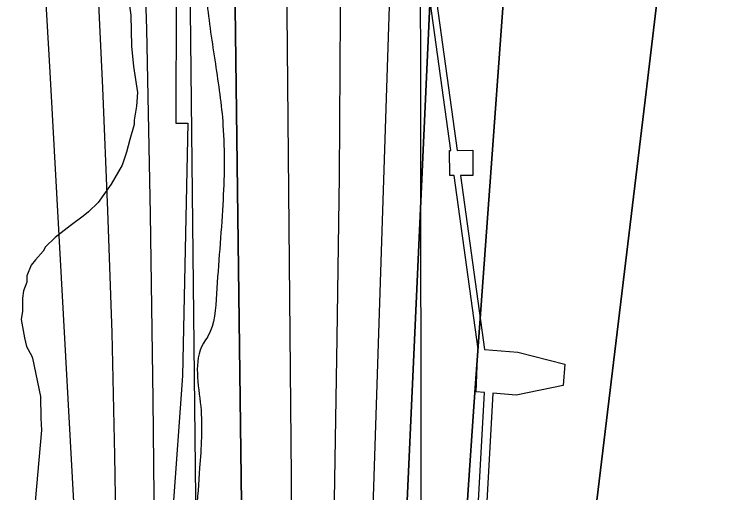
# Model space of a CAD drawing. Extents: x 3313447 to 3351316, y 703786 to 729172.
# Drawn here: x 3322640.7 to 3322983.6, y 719004.2 to 719233.2 of the extents above; entities that cross this region are included whole.
import ezdxf

# ---------------------------------------------------------------- set-up
doc = ezdxf.new("R2010")
doc.units = 0
for name, color, linetype in [('V-CHAN-DOCK', 7, 'Continuous'), ('V-GRID-MAJR', 7, 'Continuous'), ('V-RIVR-EDGE', 7, 'Continuous'), ('V-RRAP-RVMT', 7, 'Continuous'), ('V-SITE-VEGE', 7, 'Continuous'), ('V-TOPO-DPTH', 7, 'Continuous'), ('V-TOPO-MINR', 7, 'Continuous'), ('V-TOPO-WATR', 7, 'Continuous')]:
    doc.layers.add(name, color=color, linetype=linetype)

msp = doc.modelspace()

# ---------------------------------------------------------------- linework, layer by layer
at = {"layer": 'V-CHAN-DOCK'}
for points in [[(3322860.0270000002, 718942.8420000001), (3322866.062, 719052.148), (3322862.114, 719052.459), (3322862.9560000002, 719072.939), (3322863.083, 719072.931), (3322851.585, 719156.049), (3322849.404, 719156.033), (3322849.312, 719168.034), (3322849.928, 719168.0380000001), (3322838.74, 719248.938)], [(3322860.0270000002, 718942.8420000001), (3322866.062, 719052.148), (3322862.114, 719052.459), (3322862.9560000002, 719072.939), (3322863.083, 719072.931), (3322851.585, 719156.049), (3322849.404, 719156.033), (3322849.312, 719168.034), (3322849.928, 719168.0380000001), (3322838.74, 719248.938)], [(3322841.765, 719248.963), (3322852.953, 719168.061), (3322860.416, 719168.12), (3322860.5100000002, 719156.121), (3322854.61, 719156.074), (3322866.144, 719072.687), (3322882.065, 719071.426), (3322904.555, 719065.785), (3322903.793, 719055.55), (3322881.222, 719050.946), (3322870.0500000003, 719051.83), (3322864.002, 718942.2930000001)], [(3322841.765, 719248.963), (3322852.953, 719168.061), (3322860.416, 719168.12), (3322860.5100000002, 719156.121), (3322854.61, 719156.074), (3322866.144, 719072.687), (3322882.065, 719071.426), (3322904.555, 719065.785), (3322903.793, 719055.55), (3322881.222, 719050.946), (3322870.0500000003, 719051.83), (3322864.002, 718942.2930000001)]]:
    msp.add_lwpolyline(points, dxfattribs=at)
at = {"layer": 'V-GRID-MAJR'}
msp.add_spline([(3322840.097, 715233.372), (3322833.044, 721295.0380000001), (3322825.991, 727356.734), (3322825.989, 727358.642)], degree=3, dxfattribs=at)
at = {"layer": 'V-RIVR-EDGE'}
msp.add_spline([(3322665.987791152, 720960.1402431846), (3322668.3732157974, 720919.1004233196), (3322672.5026575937, 720912.8729515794), (3322675.3579080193, 720894.2141089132), (3322679.8598106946, 720870.9918699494), (3322684.329941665, 720834.9207038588), (3322683.025003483, 720810.0548873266), (3322682.564401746, 720791.40424381), (3322680.8255090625, 720758.6643032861), (3322677.4532877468, 720735.8760188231), (3322675.350133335, 720723.4466976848), (3322672.8242982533, 720707.7025492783), (3322671.0608081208, 720665.0150522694), (3322673.0614731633, 720635.9962213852), (3322673.3570670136, 720587.9153401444), (3322676.130325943, 720536.0979758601), (3322683.4844043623, 720492.9734496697), (3322690.849756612, 720454.4082202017), (3322696.575630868, 720423.3077576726), (3322695.3209124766, 720418.7515356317), (3322692.8227495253, 720414.1983882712), (3322691.552657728, 720403.4249434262), (3322696.041236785, 720374.8144446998), (3322700.1132845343, 720345.3760078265), (3322702.916265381, 720305.578607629), (3322702.837348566, 720273.6635305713), (3322704.7293748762, 720200.7096585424), (3322705.8580313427, 720154.2846535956), (3322707.7859289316, 720095.837634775), (3322709.313693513, 720043.1943821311), (3322705.9117502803, 720008.3861335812), (3322707.099850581, 719986.001056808), (3322709.0666941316, 719943.3043357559), (3322709.809566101, 719908.4858382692), (3322715.010270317, 719832.6223964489), (3322712.5039082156, 719824.7533969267), (3322711.2491898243, 719820.1971748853), (3322712.0351073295, 719802.7869012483), (3322714.4779260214, 719784.9580465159), (3322719.4240321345, 719773.7547467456), (3322723.1000464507, 719751.7780021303), (3322721.780759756, 719721.1094443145), (3322717.971509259, 719689.2035913), (3322713.3045986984, 719645.6943055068), (3322712.8573205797, 719632.4319217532), (3322714.0679685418, 719619.1654384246), (3322715.695147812, 719606.7268932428), (3322720.63715435, 719593.8656673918), (3322728.8929632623, 719580.1672793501), (3322732.598699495, 719570.2104988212), (3322732.1493715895, 719556.1191520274), (3322730.892603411, 719550.7339669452), (3322727.5654774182, 719546.1828693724), (3322730.8659561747, 719539.9574474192), (3322732.904542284, 719526.2744327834), (3322732.005886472, 719498.0917391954), (3322729.09631668, 719494.7830612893), (3322723.7060071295, 719493.967421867), (3322716.223816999, 719485.2817580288), (3322709.9871212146, 719477.42198255), (3322707.888066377, 719466.6505874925), (3322707.8316972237, 719443.8541038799), (3322712.306952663, 719409.8553453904), (3322714.2758460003, 719367.9875873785), (3322715.8692037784, 719341.8711520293), (3322716.274461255, 719338.1397934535), (3322724.1239877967, 719327.7582824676), (3322731.1230285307, 719308.6747093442), (3322731.8874232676, 719282.5603237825), (3322733.025303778, 719239.865652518), (3322737.09530174, 719209.5982526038), (3322740.7528679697, 719180.1608406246), (3322740.6585777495, 719142.0285407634), (3322737.651643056, 719099.3441184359), (3322733.4566080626, 719079.0447728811), (3322731.376001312, 719075.7340451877), (3322730.0577395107, 719045.4799688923), (3322729.5704905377, 719016.0528058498), (3322726.9759875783, 718972.5383955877), (3322726.482589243, 718940.6243434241), (3322724.734472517, 718904.1540692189), (3322722.178915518, 718876.3899567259), (3322722.5401025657, 718854.8358927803), (3322724.147808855, 718834.5221987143), (3322727.430864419, 718821.2505909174), (3322731.9491653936, 718804.6600562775), (3322734.8044158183, 718786.0012136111), (3322735.605706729, 718774.8081627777), (3322735.157403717, 718761.131297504), (3322730.527389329, 718732.5433464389), (3322722.952958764, 718686.5543457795), (3322716.2679599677, 718665.0177050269), (3322708.7611723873, 718646.3844847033), (3322707.0817235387, 718637.6844723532), (3322705.7993330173, 718621.9372492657), (3322707.803072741, 718594.161862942), (3322706.8787945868, 718555.6171313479), (3322708.020774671, 718514.5803861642), (3322710.393900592, 718468.5667880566), (3322714.0022719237, 718419.2342631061), (3322720.522262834, 718374.0393791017), (3322726.2583860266, 718347.0837317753), (3322729.134134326, 718336.7145195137), (3322728.7073540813, 718331.7417661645), (3322724.543065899, 718323.8768662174), (3322722.454259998, 718317.2502863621), (3322722.0315793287, 718313.9354590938), (3322722.4317123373, 718308.1316929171), (3322727.3880673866, 718301.0732083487), (3322727.3491214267, 718285.3229105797), (3322724.447750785, 718285.3300848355), (3322723.616737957, 718284.5031715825), (3322721.017110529, 718238.9163537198), (3322722.194961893, 718212.3864617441), (3322717.615167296, 718204.1081051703), (3322714.6932987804, 718195.8256490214), (3322714.2603691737, 718188.3660065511), (3322712.1572147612, 718175.9366854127), (3322712.0813726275, 718145.2650529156), (3322710.7733597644, 718119.1557918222), (3322712.3472445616, 718085.1642075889), (3322712.697157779, 718059.0508469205), (3322708.080467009, 718035.8511556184), (3322705.93939153, 718008.0860182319), (3322704.2158722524, 717981.563300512), (3322707.052674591, 717955.4437904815), (3322704.949520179, 717943.0144693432), (3322701.1751160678, 717925.2009880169), (3322701.1525684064, 717916.0823945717), (3322701.54860184, 717908.620702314), (3322708.558916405, 717894.0964259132), (3322710.1953197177, 717885.3882144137), (3322710.5708552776, 717869.6368917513), (3322705.4576914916, 717813.2797037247), (3322704.970442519, 717783.8525406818), (3322703.720848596, 717781.3687262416), (3322701.2298598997, 717779.7169495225), (3322702.80989406, 717748.2122544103), (3322704.3653307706, 717706.7600028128), (3322703.013247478, 717662.8280363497), (3322703.7776422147, 717636.7136507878), (3322704.9677923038, 717615.1575370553), (3322708.6438066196, 717593.1807924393), (3322715.2017185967, 717563.3217246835), (3322715.1760962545, 717552.9596866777), (3322711.404766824, 717536.3896499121), (3322706.8126735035, 717523.1375150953), (3322706.3869181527, 717518.5792432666), (3322706.7757773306, 717508.2161803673), (3322705.487237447, 717489.9820681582), (3322702.1261229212, 717474.8405092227)], degree=3, dxfattribs=at)
at = {"layer": 'V-RRAP-RVMT'}
for p, q in [((3322718.510000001, 719305.1469999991), (3322718.148000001, 719181.116999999)), ((3322718.148000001, 719181.116999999), (3322723.846000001, 719181.118999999)), ((3322723.846000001, 719181.118999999), (3322721.290000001, 719060.121999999)), ((3322721.290000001, 719060.121999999), (3322712.712000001, 718938.471999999))]:
    msp.add_line(p, q, dxfattribs=at)
at = {"layer": 'V-SITE-VEGE'}
for points in [[(3322705.555, 719471.746), (3322702.769, 719443.562), (3322700.58, 719426.1410000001), (3322699.447, 719412.3030000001), (3322697.801, 719398.469), (3322694.989, 719366.694), (3322693.326, 719350.808), (3322692.228, 719341.586), (3322692.128, 719328.763), (3322690.514, 719319.033), (3322690.4220000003, 719307.2390000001), (3322691.776, 719283.637), (3322692.204, 719272.863), (3322693.099, 719255.932), (3322695.056, 719244.121), (3322696.506, 719232.827), (3322696.904, 719217.9500000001), (3322697.852, 719208.201), (3322699.808, 719195.877), (3322699.2430000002, 719189.212)], [(3322699.2430000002, 719189.212), (3322698.167, 719182.556), (3322698.149, 719180.502), (3322696.042, 719173.338), (3322694.454, 719167.198), (3322692.355, 719161.061), (3322687.1550000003, 719151.871), (3322680.933, 719143.2000000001), (3322676.2800000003, 719138.621), (3322673.702, 719136.589), (3322667.509, 719132.022), (3322660.288, 719126.437), (3322655.637, 719121.858), (3322654.594, 719119.814), (3322650.971, 719115.738), (3322648.901, 719113.191), (3322646.81, 719108.079), (3322646.787, 719105.003), (3322645.214, 719100.9130000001), (3322644.674, 719097.329), (3322644.627, 719091.1730000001), (3322644.082, 719087.072), (3322645.5500000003, 719078.344), (3322646.545, 719074.233), (3322649.073, 719069.5970000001), (3322649.488, 719068.536), (3322653.253, 719050.296), (3322653.404, 719039.938), (3322653.779, 719034.064), (3322650.078, 718992.871)]]:
    msp.add_lwpolyline(points, dxfattribs=at)
at = {"layer": 'V-TOPO-DPTH'}
for points in [[(3322842.663064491, 717436.2469395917), (3322845.125814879, 717487.6979062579), (3322847.390844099, 717539.1589083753), (3322863.2157893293, 717923.9447982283), (3322864.8645410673, 717966.2449866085), (3322866.392250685, 718008.5492860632), (3322867.7383971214, 718050.8597521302), (3322868.963501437, 718093.1743292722), (3322870.653624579, 718156.2271976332), (3322872.8808995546, 718230.0618698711), (3322875.4386660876, 718303.8839800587), (3322878.492169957, 718377.6872471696), (3322881.876165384, 718451.4779522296), (3322898.3686460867, 718786.5201441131), (3322900.1534983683, 718816.3052840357), (3322902.361037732, 718846.0545217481), (3322905.20260772, 718875.7499061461), (3322908.46686479, 718905.409388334), (3322934.324449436, 719119.3428836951), (3322943.5342747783, 719196.0541948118), (3322952.662504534, 719272.7751481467), (3322961.6683409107, 719349.5105648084), (3322970.5925817, 719426.2556236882), (3322983.5799811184, 719538.7240581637)], [(3322983.5799811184, 719538.7240581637), (3322970.5925817, 719426.2556236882), (3322961.6683409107, 719349.5105648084), (3322952.662504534, 719272.7751481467), (3322943.5342747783, 719196.0541948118), (3322934.324449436, 719119.3428836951), (3322908.46686479, 718905.409388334), (3322905.20260772, 718875.7499061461), (3322902.361037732, 718846.0545217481), (3322900.1534983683, 718816.3052840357), (3322898.3686460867, 718786.5201441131), (3322881.876165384, 718451.4779522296), (3322878.492169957, 718377.6872471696), (3322875.4386660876, 718303.8839800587), (3322872.8808995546, 718230.0618698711), (3322870.653624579, 718156.2271976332), (3322868.963501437, 718093.1743292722), (3322867.7383971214, 718050.8597521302), (3322866.392250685, 718008.5492860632), (3322864.8645410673, 717966.2449866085), (3322863.2157893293, 717923.9447982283), (3322847.390844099, 717539.1589083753), (3322845.125814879, 717487.6979062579), (3322842.663064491, 717436.2469395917)], [(3322796.9094276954, 719530.4796082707), (3322797.1247187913, 719310.4999455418), (3322796.944119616, 719233.0793629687), (3322796.4217255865, 719155.6622186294), (3322795.386639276, 719078.2502316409), (3322794.0097581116, 719000.8416828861), (3322792.2253282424, 718916.2708928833), (3322791.5087565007, 718881.1498586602), (3322790.8248068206, 718846.0282118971), (3322790.189790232, 718810.9056463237), (3322789.5873957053, 718775.7824682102), (3322779.9737592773, 718191.5125305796), (3322779.377844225, 718161.077211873), (3322778.6551576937, 718130.6453000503), (3322777.742313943, 718100.2184985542), (3322776.702698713, 718069.7951039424), (3322775.439473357, 718039.3808731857), (3322774.0049124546, 718008.975452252), (3322772.3133482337, 717978.5832460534), (3322770.4504484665, 717948.1998496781), (3322747.163416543, 717592.9838355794), (3322743.2480571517, 717532.2371130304), (3322739.421717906, 717471.484881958), (3322735.72890888, 717410.7243881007)], [(3322796.9094276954, 719530.4796082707), (3322797.1247187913, 719310.4999455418), (3322796.944119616, 719233.0793629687), (3322796.4217255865, 719155.6622186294), (3322795.386639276, 719078.2502316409), (3322794.0097581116, 719000.8416828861), (3322792.2253282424, 718916.2708928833), (3322791.5087565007, 718881.1498586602), (3322790.8248068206, 718846.0282118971), (3322790.189790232, 718810.9056463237), (3322789.5873957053, 718775.7824682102), (3322779.9737592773, 718191.5125305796), (3322779.377844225, 718161.077211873), (3322778.6551576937, 718130.6453000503), (3322777.742313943, 718100.2184985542), (3322776.702698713, 718069.7951039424), (3322775.439473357, 718039.3808731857), (3322774.0049124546, 718008.975452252), (3322772.3133482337, 717978.5832460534), (3322770.4504484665, 717948.1998496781), (3322747.163416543, 717592.9838355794), (3322743.2480571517, 717532.2371130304), (3322739.421717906, 717471.484881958), (3322735.72890888, 717410.7243881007)], [(3322836.2431728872, 718062.1285495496), (3322843.757132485, 718591.1045492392), (3322844.395928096, 718633.603727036), (3322845.0815206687, 718676.1021112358), (3322845.8373086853, 718718.5993050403), (3322846.639893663, 718761.095705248), (3322848.065264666, 718833.4050321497), (3322848.228915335, 718839.7446253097), (3322848.4440859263, 718846.0821546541), (3322848.736536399, 718852.4165882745), (3322849.0805067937, 718858.7489580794), (3322853.1372438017, 718925.870992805), (3322855.6229952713, 718965.7578441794), (3322858.2084225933, 719005.6380459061), (3322860.9433636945, 719045.5082731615), (3322863.7779806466, 719085.371850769), (3322896.0345077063, 719527.2877709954)], [(3322896.0345077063, 719527.2877709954), (3322863.7779806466, 719085.371850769), (3322860.9433636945, 719045.5082731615), (3322858.2084225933, 719005.6380459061), (3322855.6229952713, 718965.7578441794), (3322853.1372438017, 718925.870992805), (3322849.0805067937, 718858.7489580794), (3322848.736536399, 718852.4165882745), (3322848.4440859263, 718846.0821546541), (3322848.228915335, 718839.7446253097), (3322848.065264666, 718833.4050321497), (3322846.639893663, 718761.095705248), (3322845.8373086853, 718718.5993050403), (3322845.0815206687, 718676.1021112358), (3322844.395928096, 718633.603727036), (3322843.757132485, 718591.1045492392), (3322836.2431728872, 718062.1285495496)], [(3322692.750800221, 719524.0065602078), (3322697.9252505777, 719403.4280053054), (3322701.282588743, 719314.8081632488), (3322704.0465299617, 719226.1727986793), (3322705.9203757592, 719137.5141503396), (3322707.2008246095, 719048.8399794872), (3322708.658706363, 718894.0526514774), (3322708.7855374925, 718869.9982260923), (3322708.7794133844, 718845.9443857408), (3322708.573856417, 718821.8914229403), (3322708.235344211, 718797.8390451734), (3322698.117527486, 718242.5483166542)], [(3322699.6703186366, 717261.6423964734), (3322709.9907274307, 717526.2956241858), (3322713.1273402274, 717606.7718536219), (3322716.2617754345, 717687.2481678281), (3322719.39294426, 717767.7246091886), (3322722.521935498, 717848.2011353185), (3322726.9614073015, 717962.4424679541), (3322727.839351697, 717985.7994187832), (3322728.677726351, 718009.157739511), (3322729.4567463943, 718032.5181150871), (3322730.196196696, 718055.8798605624), (3322749.360406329, 718686.6862733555), (3322750.069456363, 718713.230752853), (3322750.648748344, 718739.7775880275), (3322751.033403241, 718766.3279567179), (3322751.2883000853, 718792.8806810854), (3322751.3707700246, 718819.4349101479), (3322751.3531190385, 718845.988789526), (3322751.1852866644, 718872.5421443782), (3322750.917333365, 718899.0951495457), (3322742.844170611, 719523.9745947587)], [(3322699.6703186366, 717261.6423964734), (3322709.9907274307, 717526.2956241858), (3322713.1273402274, 717606.7718536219), (3322716.2617754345, 717687.2481678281), (3322719.39294426, 717767.7246091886), (3322722.521935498, 717848.2011353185), (3322726.9614073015, 717962.4424679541), (3322727.839351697, 717985.7994187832), (3322728.677726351, 718009.157739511), (3322729.4567463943, 718032.5181150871), (3322730.196196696, 718055.8798605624), (3322749.360406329, 718686.6862733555), (3322750.069456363, 718713.230752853), (3322750.648748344, 718739.7775880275), (3322751.033403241, 718766.3279567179), (3322751.2883000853, 718792.8806810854), (3322751.3707700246, 718819.4349101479), (3322751.3531190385, 718845.988789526), (3322751.1852866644, 718872.5421443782), (3322750.917333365, 718899.0951495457), (3322742.844170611, 719523.9745947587)], [(3322814.761699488, 718479.8008328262), (3322821.272302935, 718807.1156940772), (3322821.7341080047, 718826.5859387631), (3322822.2951996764, 718846.052941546), (3322823.0052212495, 718865.5150814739), (3322823.814529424, 718884.9739794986), (3322846.535203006, 719385.1690621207), (3322848.023386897, 719417.668449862), (3322849.5274623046, 719450.1670962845), (3322851.0553749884, 719482.6646307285)], [(3322851.0553749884, 719482.6646307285), (3322849.5274623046, 719450.1670962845), (3322848.023386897, 719417.668449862), (3322846.535203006, 719385.1690621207), (3322823.814529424, 718884.9739794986), (3322823.0052212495, 718865.5150814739), (3322822.2951996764, 718846.052941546), (3322821.7341080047, 718826.5859387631), (3322821.272302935, 718807.1156940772), (3322814.761699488, 718479.8008328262)]]:
    msp.add_lwpolyline(points, dxfattribs=at)
at = {"layer": 'V-TOPO-MINR'}
for points in [[(3322768.3770452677, 719559.2459195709), (3322773.4370242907, 719011.7802055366), (3322773.5953994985, 718984.1512474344), (3322773.624470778, 718956.5226071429), (3322773.4595861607, 718928.8944435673), (3322773.1653976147, 718901.2665978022), (3322772.5441982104, 718857.3932903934), (3322772.458541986, 718851.7024237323), (3322772.366114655, 718846.0116730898), (3322772.263530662, 718840.3210964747), (3322772.154175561, 718834.6306358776), (3322769.8526049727, 718720.1816324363), (3322768.480786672, 718657.2695032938), (3322766.966839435, 718594.361035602), (3322765.239698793, 718531.458060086), (3322763.370429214, 718468.5587460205)], [(3322842.663064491, 717436.2469395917), (3322845.125814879, 717487.6979062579), (3322847.390844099, 717539.1589083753), (3322863.2157893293, 717923.9447982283), (3322864.8645410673, 717966.2449866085), (3322866.392250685, 718008.5492860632), (3322867.7383971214, 718050.8597521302), (3322868.963501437, 718093.1743292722), (3322870.653624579, 718156.2271976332), (3322872.8808995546, 718230.0618698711), (3322875.4386660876, 718303.8839800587), (3322878.492169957, 718377.6872471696), (3322881.876165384, 718451.4779522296), (3322898.3686460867, 718786.5201441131), (3322900.1534983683, 718816.3052840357), (3322902.361037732, 718846.0545217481), (3322905.20260772, 718875.7499061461), (3322908.46686479, 718905.409388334), (3322934.324449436, 719119.3428836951), (3322943.5342747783, 719196.0541948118), (3322952.662504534, 719272.7751481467), (3322961.6683409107, 719349.5105648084), (3322970.5925817, 719426.2556236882), (3322983.5799811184, 719538.7240581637)], [(3322796.9094276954, 719530.4796082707), (3322797.1247187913, 719310.4999455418), (3322796.944119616, 719233.0793629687), (3322796.4217255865, 719155.6622186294), (3322795.386639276, 719078.2502316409), (3322794.0097581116, 719000.8416828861), (3322792.2253282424, 718916.2708928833), (3322791.5087565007, 718881.1498586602), (3322790.8248068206, 718846.0282118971), (3322790.189790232, 718810.9056463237), (3322789.5873957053, 718775.7824682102), (3322779.9737592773, 718191.5125305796), (3322779.377844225, 718161.077211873), (3322778.6551576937, 718130.6453000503), (3322777.742313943, 718100.2184985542), (3322776.702698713, 718069.7951039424), (3322775.439473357, 718039.3808731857), (3322774.0049124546, 718008.975452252), (3322772.3133482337, 717978.5832460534), (3322770.4504484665, 717948.1998496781), (3322747.163416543, 717592.9838355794), (3322743.2480571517, 717532.2371130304), (3322739.421717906, 717471.484881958), (3322735.72890888, 717410.7243881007)], [(3322896.0345077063, 719527.2877709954), (3322863.7779806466, 719085.371850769), (3322860.9433636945, 719045.5082731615), (3322858.2084225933, 719005.6380459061), (3322855.6229952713, 718965.7578441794), (3322853.1372438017, 718925.870992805), (3322849.0805067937, 718858.7489580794), (3322848.736536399, 718852.4165882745), (3322848.4440859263, 718846.0821546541), (3322848.228915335, 718839.7446253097), (3322848.065264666, 718833.4050321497), (3322846.639893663, 718761.095705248), (3322845.8373086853, 718718.5993050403), (3322845.0815206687, 718676.1021112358), (3322844.395928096, 718633.603727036), (3322843.757132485, 718591.1045492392), (3322836.2431728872, 718062.1285495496)], [(3322692.750800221, 719524.0065602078), (3322697.9252505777, 719403.4280053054), (3322701.282588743, 719314.8081632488), (3322704.0465299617, 719226.1727986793), (3322705.9203757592, 719137.5141503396), (3322707.2008246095, 719048.8399794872), (3322708.658706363, 718894.0526514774), (3322708.7855374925, 718869.9982260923), (3322708.7794133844, 718845.9443857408), (3322708.573856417, 718821.8914229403), (3322708.235344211, 718797.8390451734), (3322698.117527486, 718242.5483166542)], [(3322667.8419721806, 719516.752890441), (3322682.9419565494, 719198.0399679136), (3322685.3960036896, 719139.3861149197), (3322687.417624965, 719080.719753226), (3322688.7906074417, 719022.0346284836), (3322689.7311640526, 718963.3369950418), (3322690.648997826, 718875.8847827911), (3322690.730280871, 718860.904357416), (3322690.7103272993, 718845.9245800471), (3322690.538518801, 718830.9457746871), (3322690.2654736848, 718815.9676173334), (3322679.0891230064, 718336.3109012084), (3322677.8083408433, 718281.8262986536), (3322676.512565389, 718227.3420557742), (3322675.194299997, 718172.8583524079), (3322673.861041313, 718118.3750087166), (3322671.4399021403, 718020.2636321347), (3322671.3194026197, 718014.8360258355), (3322671.2168148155, 718009.408125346), (3322671.141094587, 718003.9797835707), (3322671.0832860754, 717998.551147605), (3322664.8116289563, 717231.255973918)], [(3322826.506267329, 719488.7429258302), (3322825.8878150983, 719442.9983429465), (3322825.062819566, 719397.2581852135), (3322823.928009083, 719351.5246652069), (3322822.586655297, 719305.7955703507), (3322809.2907081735, 718899.4756145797), (3322808.475378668, 718872.7595851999), (3322807.7385073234, 718846.0415648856), (3322807.119323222, 718819.3205581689), (3322806.5785972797, 718792.5975605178), (3322796.1412487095, 718213.7542523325)], [(3322851.0553749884, 719482.6646307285), (3322849.5274623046, 719450.1670962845), (3322848.023386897, 719417.668449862), (3322846.535203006, 719385.1690621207), (3322823.814529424, 718884.9739794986), (3322823.0052212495, 718865.5150814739), (3322822.2951996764, 718846.052941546), (3322821.7341080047, 718826.5859387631), (3322821.272302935, 718807.1156940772), (3322814.761699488, 718479.8008328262)], [(3322719.6690209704, 719480.1593166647), (3322721.3804101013, 719429.9486917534), (3322722.8149265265, 719379.7313032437), (3322723.8341338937, 719329.5037693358), (3322724.576468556, 719279.2694718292), (3322728.46208098, 718914.1488804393), (3322728.704605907, 718880.0570778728), (3322728.7867741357, 718845.9654545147), (3322728.6284073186, 718811.8740999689), (3322728.309683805, 718777.7829246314), (3322726.6750700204, 718650.8465604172), (3322725.151505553, 718553.2932203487), (3322723.271628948, 718455.7477236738)], [(3322640.742268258, 719464.8277814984), (3322645.111111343, 719404.178960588), (3322648.5634406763, 719354.5402262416), (3322651.8519964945, 719304.8910510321), (3322654.894892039, 719255.2262145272), (3322657.7740140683, 719205.5509371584), (3322669.6649705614, 718991.2118193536), (3322670.8513250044, 718967.0120590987), (3322671.82990695, 718942.8052385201), (3322672.4968301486, 718918.5878274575), (3322672.9559808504, 718894.3633560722), (3322673.405282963, 718858.4653464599), (3322673.445643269, 718852.1848802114), (3322673.435020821, 718845.9048106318), (3322673.3479242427, 718839.6253360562), (3322673.209844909, 718833.3462581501), (3322670.2480737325, 718727.8828627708), (3322668.489888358, 718668.8757969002), (3322666.5970796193, 718609.8732804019), (3322664.5023358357, 718550.8775879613), (3322662.2729686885, 718491.8864448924), (3322644.749568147, 718048.3173578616)]]:
    msp.add_lwpolyline(points, dxfattribs=at)
at = {"layer": 'V-TOPO-WATR'}
msp.add_lwpolyline([(3322742.844170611, 719523.9745947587), (3322750.917333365, 718899.0951495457), (3322751.1852866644, 718872.5421443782), (3322751.3531190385, 718845.988789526), (3322751.3707700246, 718819.4349101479), (3322751.2883000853, 718792.8806810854), (3322751.033403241, 718766.3279567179), (3322750.648748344, 718739.7775880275), (3322750.069456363, 718713.230752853), (3322749.360406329, 718686.6862733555), (3322730.196196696, 718055.8798605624), (3322729.4567463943, 718032.5181150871), (3322728.677726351, 718009.157739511), (3322727.839351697, 717985.7994187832), (3322726.9614073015, 717962.4424679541), (3322722.521935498, 717848.2011353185), (3322719.39294426, 717767.7246091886), (3322716.2617754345, 717687.2481678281), (3322713.1273402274, 717606.7718536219), (3322709.9907274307, 717526.2956241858), (3322699.6703186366, 717261.6423964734)], dxfattribs=at)

doc.saveas('drawing.dxf')
